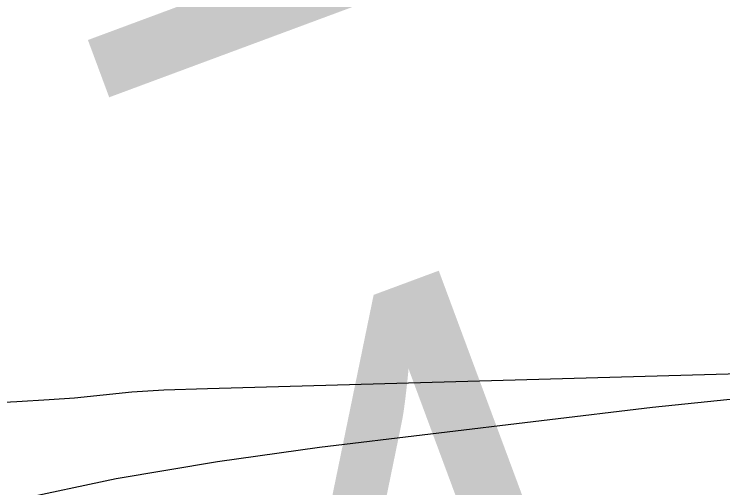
# Model space of a CAD drawing. Extents: x 3297753 to 3335611, y 652252 to 677623.
# Drawn here: x 3317250.7 to 3317335, y 667419.7 to 667476.1 of the extents above; entities that cross this region are included whole.
import ezdxf

# ---------------------------------------------------------------- set-up
doc = ezdxf.new("R2010")
doc.units = 0
for name, color, linetype in [('V-RIVR-RANG', 7, 'Continuous'), ('V-TOPO-MAJR', 7, 'Continuous'), ('V-WETL-SWMP', 7, 'Continuous')]:
    doc.layers.add(name, color=color, linetype=linetype)

msp = doc.modelspace()

# ---------------------------------------------------------------- linework, layer by layer
at = {"layer": 'V-TOPO-MAJR'}
msp.add_lwpolyline([(3315974.591, 667111.843), (3316171.481, 667150.669), (3316285.219, 667174.188), (3316398.64, 667199.097), (3316511.582, 667226.09), (3316624.205, 667254.473), (3317238.99, 667415.445), (3317250.89, 667418.301), (3317262.852, 667420.828), (3317274.908, 667422.863), (3317287.026, 667424.568), (3317326.674, 667429.321), (3317345.25, 667431.242), (3317940.886, 667474.966)], dxfattribs=at)
at = {"layer": 'V-WETL-SWMP'}
for p, q in [((3317273.703, 667431.552), (3317341.647, 667433.464)), ((3317268.518, 667431.362), (3317273.703, 667431.552)), ((3317257.866, 667430.442), (3317264.696, 667431.151)), ((3317264.696, 667431.151), (3317268.518, 667431.362)), ((3317244.215, 667429.57), (3317251.04, 667430.006)), ((3317251.04, 667430.006), (3317254.862, 667430.217)), ((3317254.862, 667430.217), (3317257.866, 667430.442))]:
    msp.add_line(p, q, dxfattribs=at)

# ---------------------------------------------------------------- texts
at = {"layer": 'V-RIVR-RANG'}
for s, p in [('22.1', (3317138.855, 667420.471)), ('30.4', (3317171.665, 667325.982))]:
    msp.add_text(s, height=67, rotation=20.36833, dxfattribs=at).set_placement(p)

doc.saveas('drawing.dxf')
